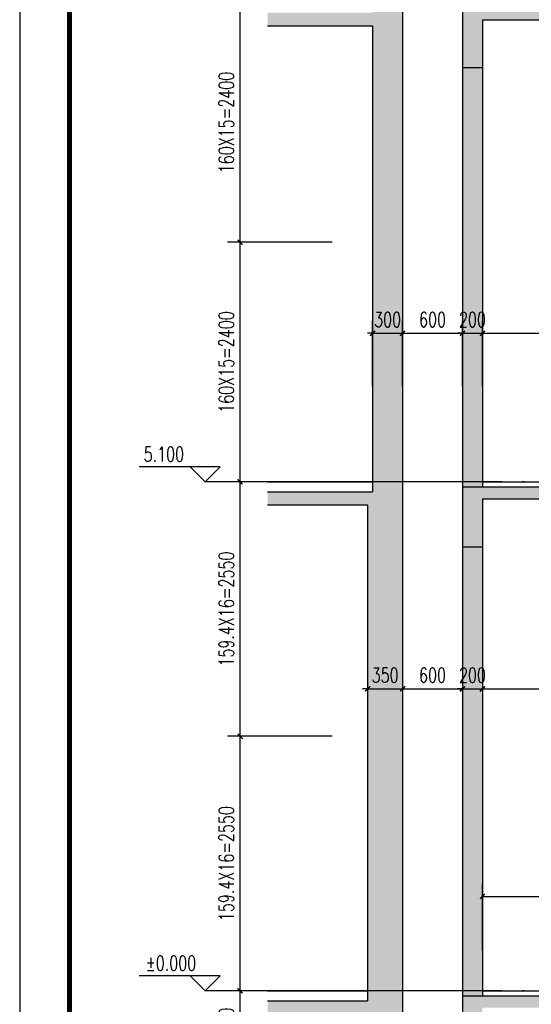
# Model space of a CAD drawing. Extents: x 797781 to 1255204, y 21234 to 1024248.
# Tile 980 of 1056: x 1146159 to 1151283, y 621238 to 631103. Entities that reach past the tile are written whole.
import ezdxf

# ---------------------------------------------------------------- set-up
doc = ezdxf.new("R2010")
doc.units = 0
doc.header["$LTSCALE"] = 1000
doc.header["$MEASUREMENT"] = 0
doc.linetypes.add('230303生产综合楼-平面图_t8$0$DOTE', pattern=[2.42, 2, -0.2, 0.02, -0.2])
for name, color, linetype in [('230303生产综合楼-平面图_t8$0$AXIS', 3, 'Continuous'), ('230303生产综合楼-平面图_t8$0$DIM_ELEV', 3, 'Continuous'), ('230303生产综合楼-平面图_t8$0$DOTE', 1, '230303生产综合楼-平面图_t8$0$DOTE'), ('230303生产综合楼-平面图_t8$0$PUB_DIM', 3, 'Continuous'), ('230303生产综合楼-平面图_t8$0$PUB_TEXT', 7, 'Continuous'), ('230303生产综合楼-平面图_t8$0$WALL', 40, 'Continuous'), ('PUB_HATCH', 8, 'Continuous'), ('PUB_TITLE', 4, 'Continuous')]:
    doc.layers.add(name, color=color, linetype=linetype)
doc.styles.add('230303生产综合楼-平面图_t8$0$_TCH_DIM', font='SIMPLEX', dxfattribs={"bigfont": 'GBCBIG'})
doc.styles.add('230303生产综合楼-平面图_T8$0$_TCH_DIM_T3', font='SIMPLEX', dxfattribs={"width": 0.705882, "bigfont": 'GBCBIG'})
doc.dimstyles.new('230303生产综合楼-平面图_T8$0$_TCH_ARCH&&50', dxfattribs={"dimtxt": 148.75, "dimasz": 50, "dimexe": 125, "dimexo": 150, "dimgap": 63.125, "dimtad": 1, "dimdec": 0, "dimzin": 0, "dimdsep": 46, "dimtxsty": '230303生产综合楼-平面图_T8$0$_TCH_DIM_T3', "dimblk": '230303生产综合楼-平面图_t8$0$_ArchTick', "dimcen": 0.09, "dimclrt": 7, "dimazin": 2, "dimtfac": 1, "dimtdec": 0, "dimtix": 1, "dimtmove": 2, "dimatfit": 3, "dimfxl": 1, "dimtolj": 1, "dimtzin": 0, "dimarcsym": 0})

# ---------------------------------------------------------------- blocks, each defined once
blk = doc.blocks.new('230303生产综合楼-平面图_t8$0$_ArchTick')
at = {"color": 0, "linetype": 'ByBlock', "const_width": 0.3}
blk.add_lwpolyline([(-0.5, -0.5), (0.5, 0.5)], dxfattribs=at)
blk = doc.blocks.new('*D2475')
at = {"layer": '230303生产综合楼-平面图_t8$0$PUB_DIM', "color": 0, "lineweight": -2, "transparency": 16777216}
for p, q in [((1149289.7, 621373.4), (1148241.3, 621373.4)), ((1148366.3, 619973.3), (1148366.3, 621373.4)), ((1149289.7, 619973.3), (1148241.3, 619973.3))]:
    blk.add_line(p, q, dxfattribs=at)
at = {"layer": 'Defpoints', "color": 0, "transparency": 16777216}
for p in [(1148366.3, 621373.4), (1149439.7, 621373.4), (1149439.7, 619973.3)]:
    blk.add_point(p, dxfattribs=at)
at = {"layer": '230303生产综合楼-平面图_t8$0$PUB_DIM', "color": 0, "lineweight": -2, "transparency": 16777216, "xscale": 50, "yscale": 50, "zscale": 50}
for p, rotation in [((1148366.3, 621373.4), 90), ((1148366.3, 619973.3), 270)]:
    blk.add_blockref('230303生产综合楼-平面图_t8$0$_ArchTick', p, dxfattribs=dict(at, rotation=rotation))
at = {"layer": '230303生产综合楼-平面图_t8$0$PUB_DIM', "color": 7, "transparency": 16777216, "insert": (1148228.8, 620673.4), "char_height": 148.75, "attachment_point": 5, "rotation": 90, "style": '230303生产综合楼-平面图_T8$0$_TCH_DIM_T3'}
blk.add_mtext('\\A1;155.6X9=1400', dxfattribs=at)
blk = doc.blocks.new('*D2476')
at = {"layer": '230303生产综合楼-平面图_t8$0$PUB_DIM', "color": 0, "lineweight": -2, "transparency": 16777216}
for p, q in [((1149289.7, 623923.4), (1148241.3, 623923.4)), ((1148366.3, 621373.4), (1148366.3, 623923.4)), ((1149289.7, 621373.4), (1148241.3, 621373.4))]:
    blk.add_line(p, q, dxfattribs=at)
at = {"layer": 'Defpoints', "color": 0, "transparency": 16777216}
for p in [(1148366.3, 623923.4), (1149439.7, 623923.4), (1149439.7, 621373.4)]:
    blk.add_point(p, dxfattribs=at)
at = {"layer": '230303生产综合楼-平面图_t8$0$PUB_DIM', "color": 0, "lineweight": -2, "transparency": 16777216, "xscale": 50, "yscale": 50, "zscale": 50}
for p, rotation in [((1148366.3, 623923.4), 90), ((1148366.3, 621373.4), 270)]:
    blk.add_blockref('230303生产综合楼-平面图_t8$0$_ArchTick', p, dxfattribs=dict(at, rotation=rotation))
at = {"layer": '230303生产综合楼-平面图_t8$0$PUB_DIM', "color": 7, "transparency": 16777216, "insert": (1148228.8, 622648.4), "char_height": 148.75, "attachment_point": 5, "rotation": 90, "style": '230303生产综合楼-平面图_T8$0$_TCH_DIM_T3'}
blk.add_mtext('\\A1;159.4X16=2550', dxfattribs=at)
blk = doc.blocks.new('*D2477')
at = {"layer": '230303生产综合楼-平面图_t8$0$PUB_DIM', "color": 0, "lineweight": -2, "transparency": 16777216}
for p, q in [((1149289.7, 626473.4), (1148241.3, 626473.4)), ((1148366.3, 623923.4), (1148366.3, 626473.4)), ((1149289.7, 623923.4), (1148241.3, 623923.4))]:
    blk.add_line(p, q, dxfattribs=at)
at = {"layer": 'Defpoints', "color": 0, "transparency": 16777216}
for p in [(1148366.3, 626473.4), (1149439.7, 626473.4), (1149439.7, 623923.4)]:
    blk.add_point(p, dxfattribs=at)
at = {"layer": '230303生产综合楼-平面图_t8$0$PUB_DIM', "color": 0, "lineweight": -2, "transparency": 16777216, "xscale": 50, "yscale": 50, "zscale": 50}
for p, rotation in [((1148366.3, 626473.4), 90), ((1148366.3, 623923.4), 270)]:
    blk.add_blockref('230303生产综合楼-平面图_t8$0$_ArchTick', p, dxfattribs=dict(at, rotation=rotation))
at = {"layer": '230303生产综合楼-平面图_t8$0$PUB_DIM', "color": 7, "transparency": 16777216, "insert": (1148228.8, 625198.4), "char_height": 148.75, "attachment_point": 5, "rotation": 90, "style": '230303生产综合楼-平面图_T8$0$_TCH_DIM_T3'}
blk.add_mtext('\\A1;159.4X16=2550', dxfattribs=at)
blk = doc.blocks.new('*D2478')
at = {"layer": '230303生产综合楼-平面图_t8$0$PUB_DIM', "color": 0, "lineweight": -2, "transparency": 16777216}
for p, q in [((1149289.7, 628873.4), (1148241.3, 628873.4)), ((1148366.3, 626473.4), (1148366.3, 628873.4)), ((1149289.7, 626473.4), (1148241.3, 626473.4))]:
    blk.add_line(p, q, dxfattribs=at)
at = {"layer": 'Defpoints', "color": 0, "transparency": 16777216}
for p in [(1148366.3, 628873.4), (1149439.7, 628873.4), (1149439.7, 626473.4)]:
    blk.add_point(p, dxfattribs=at)
at = {"layer": '230303生产综合楼-平面图_t8$0$PUB_DIM', "color": 0, "lineweight": -2, "transparency": 16777216, "xscale": 50, "yscale": 50, "zscale": 50}
for p, rotation in [((1148366.3, 628873.4), 90), ((1148366.3, 626473.4), 270)]:
    blk.add_blockref('230303生产综合楼-平面图_t8$0$_ArchTick', p, dxfattribs=dict(at, rotation=rotation))
at = {"layer": '230303生产综合楼-平面图_t8$0$PUB_DIM', "color": 7, "transparency": 16777216, "insert": (1148228.8, 627673.4), "char_height": 148.75, "attachment_point": 5, "rotation": 90, "style": '230303生产综合楼-平面图_T8$0$_TCH_DIM_T3'}
blk.add_mtext('\\A1;160X15=2400', dxfattribs=at)
blk = doc.blocks.new('*D2479')
at = {"layer": '230303生产综合楼-平面图_t8$0$PUB_DIM', "color": 0, "lineweight": -2, "transparency": 16777216}
for p, q in [((1149289.7, 631273.4), (1148241.3, 631273.4)), ((1148366.3, 628873.4), (1148366.3, 631273.4)), ((1149289.7, 628873.4), (1148241.3, 628873.4))]:
    blk.add_line(p, q, dxfattribs=at)
at = {"layer": 'Defpoints', "color": 0, "transparency": 16777216}
for p in [(1148366.3, 631273.4), (1149439.7, 631273.4), (1149439.7, 628873.4)]:
    blk.add_point(p, dxfattribs=at)
at = {"layer": '230303生产综合楼-平面图_t8$0$PUB_DIM', "color": 0, "lineweight": -2, "transparency": 16777216, "xscale": 50, "yscale": 50, "zscale": 50}
for p, rotation in [((1148366.3, 631273.4), 90), ((1148366.3, 628873.4), 270)]:
    blk.add_blockref('230303生产综合楼-平面图_t8$0$_ArchTick', p, dxfattribs=dict(at, rotation=rotation))
at = {"layer": '230303生产综合楼-平面图_t8$0$PUB_DIM', "color": 7, "transparency": 16777216, "insert": (1148228.8, 630073.4), "char_height": 148.75, "attachment_point": 5, "rotation": 90, "style": '230303生产综合楼-平面图_T8$0$_TCH_DIM_T3'}
blk.add_mtext('\\A1;160X15=2400', dxfattribs=at)
blk = doc.blocks.new('*D3542')
at = {"layer": '230303生产综合楼-平面图_t8$0$AXIS', "color": 0, "lineweight": -2, "transparency": 16777216}
for p, q in [((1149693.7, 627432.1), (1149693.7, 628086)), ((1149993.7, 627432.1), (1149993.7, 628086)), ((1149693.7, 627961), (1149643.7, 627961)), ((1149693.7, 627961), (1149993.7, 627961)), ((1149993.7, 627961), (1150043.7, 627961))]:
    blk.add_line(p, q, dxfattribs=at)
at = {"layer": 'Defpoints', "color": 0, "transparency": 16777216}
for p in [(1149993.7, 627961), (1149693.7, 627282.1), (1149993.7, 627282.1)]:
    blk.add_point(p, dxfattribs=at)
at = {"layer": '230303生产综合楼-平面图_t8$0$AXIS', "color": 0, "lineweight": -2, "transparency": 16777216, "xscale": 50, "yscale": 50, "zscale": 50}
blk.add_blockref('230303生产综合楼-平面图_t8$0$_ArchTick', (1149693.7, 627961), dxfattribs=at)
at = {"layer": '230303生产综合楼-平面图_t8$0$AXIS', "color": 0, "lineweight": -2, "transparency": 16777216, "xscale": 50, "yscale": 50, "zscale": 50, "rotation": 180}
blk.add_blockref('230303生产综合楼-平面图_t8$0$_ArchTick', (1149993.7, 627961), dxfattribs=at)
at = {"layer": '230303生产综合楼-平面图_t8$0$AXIS', "color": 7, "transparency": 16777216, "insert": (1149843.7, 628098.5), "char_height": 148.75, "attachment_point": 5, "style": '230303生产综合楼-平面图_T8$0$_TCH_DIM_T3'}
blk.add_mtext('\\A1;300', dxfattribs=at)
blk = doc.blocks.new('*D3543')
at = {"layer": '230303生产综合楼-平面图_t8$0$AXIS', "color": 0, "lineweight": -2, "transparency": 16777216}
for p, q in [((1149993.7, 627432.1), (1149993.7, 628086)), ((1150593.7, 627432.1), (1150593.7, 628086)), ((1149993.7, 627961), (1150593.7, 627961))]:
    blk.add_line(p, q, dxfattribs=at)
at = {"layer": 'Defpoints', "color": 0, "transparency": 16777216}
for p in [(1150593.7, 627961), (1149993.7, 627282.1), (1150593.7, 627282.1)]:
    blk.add_point(p, dxfattribs=at)
at = {"layer": '230303生产综合楼-平面图_t8$0$AXIS', "color": 0, "lineweight": -2, "transparency": 16777216, "xscale": 50, "yscale": 50, "zscale": 50, "rotation": 180}
blk.add_blockref('230303生产综合楼-平面图_t8$0$_ArchTick', (1149993.7, 627961), dxfattribs=at)
at = {"layer": '230303生产综合楼-平面图_t8$0$AXIS', "color": 0, "lineweight": -2, "transparency": 16777216, "xscale": 50, "yscale": 50, "zscale": 50}
blk.add_blockref('230303生产综合楼-平面图_t8$0$_ArchTick', (1150593.7, 627961), dxfattribs=at)
at = {"layer": '230303生产综合楼-平面图_t8$0$AXIS', "color": 7, "transparency": 16777216, "insert": (1150293.7, 628098.5), "char_height": 148.75, "attachment_point": 5, "style": '230303生产综合楼-平面图_T8$0$_TCH_DIM_T3'}
blk.add_mtext('\\A1;600', dxfattribs=at)
blk = doc.blocks.new('*D3544')
at = {"layer": '230303生产综合楼-平面图_t8$0$AXIS', "color": 0, "lineweight": -2, "transparency": 16777216}
for p, q in [((1150593.7, 627432.1), (1150593.7, 628086)), ((1150793.7, 627432.1), (1150793.7, 628086)), ((1150593.7, 627961), (1150543.7, 627961)), ((1150593.7, 627961), (1150793.7, 627961)), ((1150793.7, 627961), (1150843.7, 627961))]:
    blk.add_line(p, q, dxfattribs=at)
at = {"layer": 'Defpoints', "color": 0, "transparency": 16777216}
for p in [(1150793.7, 627961), (1150593.7, 627282.1), (1150793.7, 627282.1)]:
    blk.add_point(p, dxfattribs=at)
at = {"layer": '230303生产综合楼-平面图_t8$0$AXIS', "color": 0, "lineweight": -2, "transparency": 16777216, "xscale": 50, "yscale": 50, "zscale": 50}
blk.add_blockref('230303生产综合楼-平面图_t8$0$_ArchTick', (1150593.7, 627961), dxfattribs=at)
at = {"layer": '230303生产综合楼-平面图_t8$0$AXIS', "color": 0, "lineweight": -2, "transparency": 16777216, "xscale": 50, "yscale": 50, "zscale": 50, "rotation": 180}
blk.add_blockref('230303生产综合楼-平面图_t8$0$_ArchTick', (1150793.7, 627961), dxfattribs=at)
at = {"layer": '230303生产综合楼-平面图_t8$0$AXIS', "color": 7, "transparency": 16777216, "insert": (1150693.7, 628098.5), "char_height": 148.75, "attachment_point": 5, "style": '230303生产综合楼-平面图_T8$0$_TCH_DIM_T3'}
blk.add_mtext('\\A1;200', dxfattribs=at)
blk = doc.blocks.new('*D3545')
at = {"layer": '230303生产综合楼-平面图_t8$0$AXIS', "color": 0, "lineweight": -2, "transparency": 16777216}
for p, q in [((1150793.7, 627432.1), (1150793.7, 628086)), ((1153203.7, 627432.1), (1153203.7, 628086)), ((1150793.7, 627961), (1153203.7, 627961))]:
    blk.add_line(p, q, dxfattribs=at)
at = {"layer": 'Defpoints', "color": 0, "transparency": 16777216}
for p in [(1153203.7, 627961), (1150793.7, 627282.1), (1153203.7, 627282.1)]:
    blk.add_point(p, dxfattribs=at)
at = {"layer": '230303生产综合楼-平面图_t8$0$AXIS', "color": 0, "lineweight": -2, "transparency": 16777216, "xscale": 50, "yscale": 50, "zscale": 50, "rotation": 180}
blk.add_blockref('230303生产综合楼-平面图_t8$0$_ArchTick', (1150793.7, 627961), dxfattribs=at)
at = {"layer": '230303生产综合楼-平面图_t8$0$AXIS', "color": 0, "lineweight": -2, "transparency": 16777216, "xscale": 50, "yscale": 50, "zscale": 50}
blk.add_blockref('230303生产综合楼-平面图_t8$0$_ArchTick', (1153203.7, 627961), dxfattribs=at)
at = {"layer": '230303生产综合楼-平面图_t8$0$AXIS', "color": 7, "transparency": 16777216, "insert": (1151998.7, 628098.5), "char_height": 148.75, "attachment_point": 5, "style": '230303生产综合楼-平面图_T8$0$_TCH_DIM_T3'}
blk.add_mtext('\\A1;2410', dxfattribs=at)
blk = doc.blocks.new('*D3576')
at = {"layer": '230303生产综合楼-平面图_t8$0$AXIS', "color": 0, "lineweight": -2, "transparency": 16777216}
for p, q in [((1150793.7, 621777), (1150793.7, 622444.1)), ((1152943.7, 621777), (1152943.7, 622444.1)), ((1150793.7, 622319.1), (1152943.7, 622319.1))]:
    blk.add_line(p, q, dxfattribs=at)
at = {"layer": 'Defpoints', "color": 0, "transparency": 16777216}
for p in [(1152943.7, 622319.1), (1150793.7, 621627), (1152943.7, 621627)]:
    blk.add_point(p, dxfattribs=at)
at = {"layer": '230303生产综合楼-平面图_t8$0$AXIS', "color": 0, "lineweight": -2, "transparency": 16777216, "xscale": 50, "yscale": 50, "zscale": 50, "rotation": 180}
blk.add_blockref('230303生产综合楼-平面图_t8$0$_ArchTick', (1150793.7, 622319.1), dxfattribs=at)
at = {"layer": '230303生产综合楼-平面图_t8$0$AXIS', "color": 0, "lineweight": -2, "transparency": 16777216, "xscale": 50, "yscale": 50, "zscale": 50}
blk.add_blockref('230303生产综合楼-平面图_t8$0$_ArchTick', (1152943.7, 622319.1), dxfattribs=at)
at = {"layer": '230303生产综合楼-平面图_t8$0$AXIS', "color": 7, "transparency": 16777216, "insert": (1151868.7, 622456.6), "char_height": 148.75, "attachment_point": 5, "style": '230303生产综合楼-平面图_T8$0$_TCH_DIM_T3'}
blk.add_mtext('\\A1;2150', dxfattribs=at)
blk = doc.blocks.new('*D3633')
at = {"layer": '230303生产综合楼-平面图_t8$0$PUB_DIM', "color": 0, "lineweight": -2, "transparency": 16777216}
for p, q in [((1149643.7, 624675.5), (1149643.7, 624274.2)), ((1149993.7, 624675.5), (1149993.7, 624274.2)), ((1149643.7, 624399.2), (1149593.7, 624399.2)), ((1149643.7, 624399.2), (1149993.7, 624399.2)), ((1149993.7, 624399.2), (1150043.7, 624399.2))]:
    blk.add_line(p, q, dxfattribs=at)
at = {"layer": 'Defpoints', "color": 0, "transparency": 16777216}
for p in [(1149643.7, 624825.5), (1149993.7, 624825.5), (1149993.7, 624399.2)]:
    blk.add_point(p, dxfattribs=at)
at = {"layer": '230303生产综合楼-平面图_t8$0$PUB_DIM', "color": 0, "lineweight": -2, "transparency": 16777216, "xscale": 50, "yscale": 50, "zscale": 50}
blk.add_blockref('230303生产综合楼-平面图_t8$0$_ArchTick', (1149643.7, 624399.2), dxfattribs=at)
at = {"layer": '230303生产综合楼-平面图_t8$0$PUB_DIM', "color": 0, "lineweight": -2, "transparency": 16777216, "xscale": 50, "yscale": 50, "zscale": 50, "rotation": 180}
blk.add_blockref('230303生产综合楼-平面图_t8$0$_ArchTick', (1149993.7, 624399.2), dxfattribs=at)
at = {"layer": '230303生产综合楼-平面图_t8$0$PUB_DIM', "color": 7, "transparency": 16777216, "insert": (1149818.7, 624536.7), "char_height": 148.75, "attachment_point": 5, "style": '230303生产综合楼-平面图_T8$0$_TCH_DIM_T3'}
blk.add_mtext('\\A1;350', dxfattribs=at)
blk = doc.blocks.new('*D3634')
at = {"layer": '230303生产综合楼-平面图_t8$0$PUB_DIM', "color": 0, "lineweight": -2, "transparency": 16777216}
for p, q in [((1149993.7, 624675.5), (1149993.7, 624274.2)), ((1150593.7, 624675.5), (1150593.7, 624274.2)), ((1149993.7, 624399.2), (1150593.7, 624399.2))]:
    blk.add_line(p, q, dxfattribs=at)
at = {"layer": 'Defpoints', "color": 0, "transparency": 16777216}
for p in [(1149993.7, 624825.5), (1150593.7, 624825.5), (1150593.7, 624399.2)]:
    blk.add_point(p, dxfattribs=at)
at = {"layer": '230303生产综合楼-平面图_t8$0$PUB_DIM', "color": 0, "lineweight": -2, "transparency": 16777216, "xscale": 50, "yscale": 50, "zscale": 50, "rotation": 180}
blk.add_blockref('230303生产综合楼-平面图_t8$0$_ArchTick', (1149993.7, 624399.2), dxfattribs=at)
at = {"layer": '230303生产综合楼-平面图_t8$0$PUB_DIM', "color": 0, "lineweight": -2, "transparency": 16777216, "xscale": 50, "yscale": 50, "zscale": 50}
blk.add_blockref('230303生产综合楼-平面图_t8$0$_ArchTick', (1150593.7, 624399.2), dxfattribs=at)
at = {"layer": '230303生产综合楼-平面图_t8$0$PUB_DIM', "color": 7, "transparency": 16777216, "insert": (1150293.7, 624536.7), "char_height": 148.75, "attachment_point": 5, "style": '230303生产综合楼-平面图_T8$0$_TCH_DIM_T3'}
blk.add_mtext('\\A1;600', dxfattribs=at)
blk = doc.blocks.new('*D3635')
at = {"layer": '230303生产综合楼-平面图_t8$0$PUB_DIM', "color": 0, "lineweight": -2, "transparency": 16777216}
for p, q in [((1150593.7, 624675.5), (1150593.7, 624274.2)), ((1150793.7, 624675.5), (1150793.7, 624274.2)), ((1150593.7, 624399.2), (1150543.7, 624399.2)), ((1150593.7, 624399.2), (1150793.7, 624399.2)), ((1150793.7, 624399.2), (1150843.7, 624399.2))]:
    blk.add_line(p, q, dxfattribs=at)
at = {"layer": 'Defpoints', "color": 0, "transparency": 16777216}
for p in [(1150593.7, 624825.5), (1150793.7, 624825.5), (1150793.7, 624399.2)]:
    blk.add_point(p, dxfattribs=at)
at = {"layer": '230303生产综合楼-平面图_t8$0$PUB_DIM', "color": 0, "lineweight": -2, "transparency": 16777216, "xscale": 50, "yscale": 50, "zscale": 50}
blk.add_blockref('230303生产综合楼-平面图_t8$0$_ArchTick', (1150593.7, 624399.2), dxfattribs=at)
at = {"layer": '230303生产综合楼-平面图_t8$0$PUB_DIM', "color": 0, "lineweight": -2, "transparency": 16777216, "xscale": 50, "yscale": 50, "zscale": 50, "rotation": 180}
blk.add_blockref('230303生产综合楼-平面图_t8$0$_ArchTick', (1150793.7, 624399.2), dxfattribs=at)
at = {"layer": '230303生产综合楼-平面图_t8$0$PUB_DIM', "color": 7, "transparency": 16777216, "insert": (1150693.7, 624536.7), "char_height": 148.75, "attachment_point": 5, "style": '230303生产综合楼-平面图_T8$0$_TCH_DIM_T3'}
blk.add_mtext('\\A1;200', dxfattribs=at)
blk = doc.blocks.new('*D3636')
at = {"layer": '230303生产综合楼-平面图_t8$0$PUB_DIM', "color": 0, "lineweight": -2, "transparency": 16777216}
for p, q in [((1150793.7, 624675.5), (1150793.7, 624274.2)), ((1152943.7, 624675.5), (1152943.7, 624274.2)), ((1150793.7, 624399.2), (1152943.7, 624399.2))]:
    blk.add_line(p, q, dxfattribs=at)
at = {"layer": 'Defpoints', "color": 0, "transparency": 16777216}
for p in [(1150793.7, 624825.5), (1152943.7, 624825.5), (1152943.7, 624399.2)]:
    blk.add_point(p, dxfattribs=at)
at = {"layer": '230303生产综合楼-平面图_t8$0$PUB_DIM', "color": 0, "lineweight": -2, "transparency": 16777216, "xscale": 50, "yscale": 50, "zscale": 50, "rotation": 180}
blk.add_blockref('230303生产综合楼-平面图_t8$0$_ArchTick', (1150793.7, 624399.2), dxfattribs=at)
at = {"layer": '230303生产综合楼-平面图_t8$0$PUB_DIM', "color": 0, "lineweight": -2, "transparency": 16777216, "xscale": 50, "yscale": 50, "zscale": 50}
blk.add_blockref('230303生产综合楼-平面图_t8$0$_ArchTick', (1152943.7, 624399.2), dxfattribs=at)
at = {"layer": '230303生产综合楼-平面图_t8$0$PUB_DIM', "color": 7, "transparency": 16777216, "insert": (1151868.7, 624536.7), "char_height": 148.75, "attachment_point": 5, "style": '230303生产综合楼-平面图_T8$0$_TCH_DIM_T3'}
blk.add_mtext('\\A1;2150', dxfattribs=at)

msp = doc.modelspace()

# ---------------------------------------------------------------- hatches: boundary and pattern name
at = {"layer": 'PUB_HATCH'}
h = msp.add_hatch(dxfattribs=at)
h.set_pattern_fill('钢筋混凝土', color=256, scale=50)
h.set_pattern_definition([(45, (377525.06, 710188.74), (-88.388348, 88.388348), []), (50, (377525.06, 710188.74), (358.63009, -31.37607), [37.5, -412.5]), (355, (377525.06, 710188.74), (-69.37567, 376.09607), [30, -330]), (100.4514, (377554.94, 710186.13), (289.25469, 344.71977), [31.8701, -350.57106]), (46.1842, (377525.06, 710288.74), (533.62052, -82.7595), [56.25, -618.75]), (96.6356, (377569.5, 710281.85), (467.33135, 487.05894), [47.80514, -525.8565]), (351.1842, (377525.06, 710288.74), (467.33097, 487.0593), [45, -495]), (21, (377575.06, 710263.74), (298.45353, -201.30945), [37.5, -412.5]), (326, (377575.06, 710263.74), (121.65767, 362.57502), [30, -330]), (71.4514, (377599.93, 710246.97), (420.11131, 161.26525), [31.8701, -350.57106]), (37.5, (377525.06, 710188.74), (6.079928, 166.446927), [0, -326, 0, -335, 0, -331.25]), (7.5, (377525.06, 710188.74), (131.53477, 197.205856), [0, -191, 0, -318.5, 0, -126.25]), (327.5, (377413.56, 710188.74), (266.911218, -11.277436), [0, -125, 0, -390, 0, -517.5]), (317.5, (377363.56, 710188.74), (291.593085, 50.05249), [0, -162.5, 0, -259, 0, -367.5])])
h.paths.add_polyline_path([(1158843.7, 626423.4), (1158793.7, 626423.4), (1158793.7, 631043.4), (1160434.7, 631043.4), (1160434.7, 631173.4), (1158793.7, 631173.4), (1158793.7, 635243.4), (1160434.7, 635243.4), (1160434.7, 635373.4), (1158793.7, 635373.4), (1158793.7, 639443.4), (1160434.7, 639443.4), (1160434.7, 639573.4), (1158793.7, 639573.4), (1158793.7, 643743.4), (1160434.7, 643743.4), (1160434.7, 643873.4), (1148641.1, 643873.4), (1148641.1, 643743.4), (1149693.7, 643743.4), (1149693.7, 639573.4), (1148641.1, 639573.4), (1148641.1, 639443.4), (1149693.7, 639443.4), (1149693.7, 635373.4), (1148641.1, 635373.4), (1148641.1, 635243.4), (1149693.7, 635243.4), (1149693.7, 631173.4), (1148641.1, 631173.4), (1148641.1, 631043.4), (1149693.7, 631043.4), (1149693.7, 626373.4), (1148641.1, 626373.4), (1148641.1, 626243.4), (1149643.7, 626243.4), (1149643.7, 621273.4), (1148641.1, 621273.4), (1148641.1, 621023.4), (1149643.7, 621023.4), (1149643.7, 615673.4), (1148641.1, 615673.4), (1148641.1, 615373.4), (1160434.7, 615373.4), (1160434.7, 615673.4), (1158843.7, 615673.4), (1158843.7, 621023.4), (1160434.7, 621023.4), (1160434.7, 621273.4), (1158843.7, 621273.4)])
h.paths.add_polyline_path([(1158493.7, 623873.3), (1156793.7, 623873.3), (1156793.7, 624032.7), (1156533.7, 624032.7), (1156533.7, 624192.1), (1156273.7, 624192.1), (1156273.7, 624351.4), (1156013.7, 624351.4), (1156013.7, 624510.8), (1155753.7, 624510.8), (1155753.7, 624670.2), (1155493.7, 624670.2), (1155493.7, 624829.6), (1155233.7, 624829.6), (1155233.7, 624989), (1154973.7, 624989), (1154973.7, 625148.3), (1154713.7, 625148.3), (1154713.7, 625307.7), (1154453.7, 625307.7), (1154453.7, 625467.1), (1154193.7, 625467.1), (1154193.7, 625626.5), (1153933.7, 625626.5), (1153933.7, 625785.9), (1153673.7, 625785.9), (1153673.7, 625945.2), (1153413.7, 625945.2), (1153413.7, 626104.6), (1153153.7, 626104.6), (1153153.7, 626264), (1152893.7, 626264), (1152893.7, 626423.2), (1150593.7, 626423.2), (1150593.7, 625823.4), (1150793.7, 625823.4), (1150793.7, 626303.4), (1152693.7, 626303.4), (1152693.7, 626073.4), (1152893.7, 626073.4), (1152893.7, 626123.3), (1156759.7, 623753.4), (1156793.7, 623753.4), (1156793.7, 623523.4), (1156993.7, 623523.4), (1156993.7, 623753.4), (1158493.7, 623753.4), (1158493.7, 619923.3), (1156793.7, 619923.3), (1156793.7, 620078.9), (1156533.7, 620078.9), (1156533.7, 620234.5), (1156273.7, 620234.5), (1156273.7, 620390), (1156013.7, 620390), (1156013.7, 620545.6), (1155753.7, 620545.6), (1155753.7, 620701.1), (1155493.7, 620701.1), (1155493.7, 620856.7), (1155233.7, 620856.7), (1155233.7, 621012.3), (1154973.7, 621012.3), (1154973.7, 621167.8), (1154713.7, 621167.8), (1154713.7, 621323.4), (1150593.7, 621323.4), (1150593.7, 620723.4), (1150793.7, 620723.4), (1150793.7, 621203.4), (1152953.7, 621203.4), (1152953.7, 620973.4), (1153153.7, 620973.4), (1153153.7, 621203.4), (1154420.6, 621203.4), (1156760.6, 619803.3), (1156893.7, 619803.3), (1156893.7, 619573.3), (1157093.7, 619573.3), (1157093.7, 619803.3), (1158493.7, 619803.3), (1158493.7, 617123.3), (1156793.7, 617123.3), (1156793.7, 617278.9), (1156533.7, 617278.9), (1156533.7, 617434.5), (1156273.7, 617434.5), (1156273.7, 617590), (1156013.7, 617590), (1156013.7, 617745.6), (1155753.7, 617745.6), (1155753.7, 617901.1), (1155493.7, 617901.1), (1155493.7, 618056.7), (1155233.7, 618056.7), (1155233.7, 618212.3), (1154973.7, 618212.3), (1154973.7, 618367.8), (1154713.7, 618367.8), (1154713.7, 618523.4), (1150593.7, 618523.4), (1150593.7, 618173.4), (1150793.7, 618173.4), (1150793.7, 618403.4), (1152953.7, 618403.4), (1152953.7, 618173.4), (1153153.7, 618173.4), (1153153.7, 618403.4), (1154420.6, 618403.4), (1156760.6, 617003.3), (1156893.7, 617003.3), (1156893.7, 616773.3), (1157093.7, 616773.3), (1157093.7, 617003.3), (1158493.7, 617003.3), (1158493.7, 615673.4), (1149993.7, 615673.4), (1149993.7, 643743.4), (1150593.7, 643743.4), (1150593.7, 643223.4), (1150793.7, 643223.4), (1150793.7, 643743.4), (1158493.7, 643743.4), (1158493.7, 637523.4), (1156793.7, 637523.4), (1156793.7, 637684.9), (1156533.7, 637684.9), (1156533.7, 637846.5), (1156273.7, 637846.5), (1156273.7, 638008), (1156013.7, 638008), (1156013.7, 638169.6), (1155753.7, 638169.6), (1155753.7, 638331.1), (1155493.7, 638331.1), (1155493.7, 638492.6), (1155233.7, 638492.6), (1155233.7, 638654.2), (1154973.7, 638654.2), (1154973.7, 638815.7), (1154713.7, 638815.7), (1154713.7, 638977.3), (1154453.7, 638977.3), (1154453.7, 639138.8), (1154193.7, 639138.8), (1154193.7, 639300.3), (1153933.7, 639300.3), (1153933.7, 639461.9), (1153673.7, 639461.9), (1153673.7, 639623.4), (1150593.7, 639623.4), (1150593.7, 639023.4), (1150793.7, 639023.4), (1150793.7, 639503.4), (1153473.7, 639503.4), (1153473.7, 639273.4), (1153673.7, 639273.4), (1153673.7, 639320.6), (1156759.5, 637403.4), (1156793.7, 637403.4), (1156793.7, 637173.4), (1156993.7, 637173.4), (1156993.7, 637403.4), (1158493.7, 637403.4), (1158493.7, 633323.4), (1156793.7, 633323.4), (1156793.7, 633484.9), (1156533.7, 633484.9), (1156533.7, 633646.5), (1156273.7, 633646.5), (1156273.7, 633808), (1156013.7, 633808), (1156013.7, 633969.6), (1155753.7, 633969.6), (1155753.7, 634131.1), (1155493.7, 634131.1), (1155493.7, 634292.6), (1155233.7, 634292.6), (1155233.7, 634454.2), (1154973.7, 634454.2), (1154973.7, 634615.7), (1154713.7, 634615.7), (1154713.7, 634777.3), (1154453.7, 634777.3), (1154453.7, 634938.8), (1154193.7, 634938.8), (1154193.7, 635100.3), (1153933.7, 635100.3), (1153933.7, 635261.9), (1153673.7, 635261.9), (1153673.7, 635423.4), (1150593.7, 635423.4), (1150593.7, 634823.4), (1150793.7, 634823.4), (1150793.7, 635303.4), (1153473.7, 635303.4), (1153473.7, 635073.4), (1153673.7, 635073.4), (1153673.7, 635120.6), (1156759.5, 633203.4), (1156793.7, 633203.4), (1156793.7, 632973.4), (1156993.7, 632973.4), (1156993.7, 633203.4), (1158493.7, 633203.4), (1158493.7, 628823.4), (1156793.7, 628823.4), (1156793.7, 628983.4), (1156533.7, 628983.4), (1156533.7, 629143.4), (1156273.7, 629143.4), (1156273.7, 629303.4), (1156013.7, 629303.4), (1156013.7, 629463.4), (1155753.7, 629463.4), (1155753.7, 629623.4), (1155493.7, 629623.4), (1155493.7, 629783.4), (1155233.7, 629783.4), (1155233.7, 629943.4), (1154973.7, 629943.4), (1154973.7, 630103.4), (1154713.7, 630103.4), (1154713.7, 630263.4), (1154453.7, 630263.4), (1154453.7, 630423.4), (1154193.7, 630423.4), (1154193.7, 630583.4), (1153933.7, 630583.4), (1153933.7, 630743.4), (1153673.7, 630743.4), (1153673.7, 630903.4), (1153413.7, 630903.4), (1153413.7, 631063.4), (1153153.7, 631063.4), (1153153.7, 631223.4), (1150593.7, 631223.4), (1150593.7, 630623.4), (1150793.7, 630623.4), (1150793.7, 631103.4), (1152953.7, 631103.4), (1152953.7, 630873.4), (1153153.7, 630873.4), (1153153.7, 630922.5), (1156759.7, 628703.4), (1156793.7, 628703.4), (1156793.7, 628473.4), (1156993.7, 628473.4), (1156993.7, 628703.4), (1158493.7, 628703.4)], flags=16)
h.paths.add_polyline_path([(1153143.7, 623673.4), (1152943.7, 623673.4), (1152943.7, 623773.4), (1153143.7, 623773.4)], flags=0)
h.paths.add_polyline_path([(1153523.7, 639623.4), (1153673.7, 639623.4), (1153673.7, 639773.4), (1153523.7, 639773.4)], flags=16)
h = msp.add_hatch(dxfattribs=at)
h.set_pattern_fill('加气混凝土', color=256, scale=50)
h.set_pattern_definition([(0, (377702.06, 710005.74), (300, 600), [0, -600]), (0, (377351.06, 709924.74), (300, 600), [0, -600]), (0, (377546.06, 709918.74), (300, 600), [0, -600]), (0, (377759.06, 710095.74), (300, 600), [0, -600]), (0, (377510.06, 709888.74), (300, 600), [0, -600]), (0, (377819.06, 710473.74), (300, 600), [0, -600]), (0, (377636.06, 710425.74), (300, 600), [0, -600]), (0, (377732.06, 710350.74), (300, 600), [0, -600]), (0, (377243.06, 710338.74), (300, 600), [0, -600]), (0, (377537.06, 710311.74), (300, 600), [0, -600]), (0, (377423.06, 710158.74), (300, 600), [0, -600]), (0, (377429.06, 709933.74), (300, 600), [0, -600]), (0, (377654.06, 709909.74), (300, 600), [0, -600]), (0, (377819.06, 710173.74), (300, 600), [0, -600]), (0, (377258.06, 710080.74), (300, 600), [0, -600]), (0, (377309.06, 710182.74), (300, 600), [0, -600]), (0, (377543.06, 710140.74), (300, 600), [0, -600]), (0, (377459.06, 710053.74), (300, 600), [0, -600]), (0, (377411.06, 710251.74), (300, 600), [0, -600]), (0, (377486.06, 710476.74), (300, 600), [0, -600]), (0, (377282.06, 709954.74), (300, 600), [0, -600]), (0, (377612.06, 710353.74), (300, 600), [0, -600]), (0, (377333.06, 710362.74), (300, 600), [0, -600]), (0, (377285.06, 710440.74), (300, 600), [0, -600]), (130.601294, (377782.2, 710285.886), (-1499.9999834, 1800.0000079), [26.34155, -11037.111]), (18.434949, (377739.34, 710297.31), (1499.999994, 599.999996), [27.10524, -3767.6279]), (90, (377739.34, 710271.6), (300, 600), [25.7143, -1174.28565]), (161.565051, (377765.06, 710263.03), (-1500.000008, 599.999955), [27.10524, -3767.6279]), (53.130102, (377765.06, 710263.03), (300, 600), [28.57143, -2971.4285]), (135, (377787.91, 709957.31), (-300.000036, 599.99996), [24.24366, -1672.8126]), (45, (377753.63, 709957.31), (300, 600), [24.24366, -1672.8126]), (135, (377770.77, 709940.17), (-300.000036, 599.99996), [24.24366, -1672.8126]), (45, (377770.77, 709940.17), (300, 600), [24.24366, -1672.8126]), (116.56505, (377499.34, 710360.17), (-5e-05, 1199.99997), [31.94383, -638.8765]), (180, (377485.06, 710388.74), (-300, 600), [34.2857, -565.71425]), (63.43495, (377436.5, 710360.17), (3e-06, 1200), [31.94383, -638.8765]), (116.56505, (377450.77, 710331.6), (-5e-05, 1199.99997), [31.94383, -638.8765]), (0, (377450.77, 710331.6), (300, 600), [34.2857, -565.71425]), (63.43495, (377485.06, 710331.6), (3e-06, 1200), [31.94383, -638.8765]), (107.102728, (377725.056, 710157.315), (-899.9999656, 3000.00000484), [38.86135, -16282.9025]), (143.972626, (377713.627, 710194.457), (-5699.9999277, 4199.9999952), [38.86135, -8122.02]), (180, (377682.2, 710217.3), (-300, 600), [37.14286, -562.8571]), (36.027373, (377613.627, 710194.457), (5699.999958, 4199.9999547), [38.86135, -8122.02]), (71.565051, (377602.2, 710160.17), (900.000005, 2999.999995), [36.1403, -3758.5928]), (107.102728, (377613.627, 710123.029), (-899.9999656, 3000.00000484), [38.86135, -16282.9025]), (143.972626, (377645.056, 710100.17), (-5699.9999277, 4199.9999952), [38.86135, -8122.02]), (0, (377645.06, 710100.2), (300, 600), [37.14286, -562.8571]), (36.027373, (377682.2, 710100.17), (5699.999958, 4199.9999547), [38.86135, -8122.02]), (71.565051, (377713.63, 710123.03), (900.000005, 2999.999995), [36.1403, -3758.5928]), (150.255118, (377730.77, 710437.315), (-900.000002, 599.9999926), [23.035, -4814.3196]), (90, (377710.77, 710425.9), (300, 600), [22.85714, -1177.14275]), (29.744881, (377710.77, 710425.886), (900.0000005, 599.999997), [23.035, -4814.3196]), (116.56505, (377590.77, 710011.6), (-5e-05, 1199.99997), [31.94383, -638.8765]), (168.690067, (377576.484, 710040.17), (-2700.000002, 599.999985), [29.13725, -6089.6855]), (41.185925, (377525.056, 710025.886), (7499.9999546, 6599.9999423), [30.37184, -12725.802]), (90, (377525.06, 709997.3), (300, 600), [28.57143, -1171.4285]), (138.814074, (377547.913, 709977.315), (-7499.9998667, 6600.000042), [30.37184, -12725.802]), (16.699244, (377547.913, 709977.315), (9899.9999255, 2999.9999686), [29.82945, -12498.5375]), (60.945396, (377576.484, 709985.886), (299.9999992, 599.9999947), [29.4161, -12325.3395]), (109.983106, (377339.341, 710263.03), (-1500.00000565, 4199.9999889), [33.442, -14012.1975]), (155.556045, (377327.913, 710294.457), (-3900.0000149, 1799.9999626), [34.523, -14465.1315]), (24.4439547, (377265.056, 710294.457), (3900.00000195, 1799.99999134), [34.523, -14465.1315]), (70.0168934, (377253.627, 710263.03), (1500.0000045, 4199.9999896), [33.442, -14012.1975]), (109.983106, (377265.056, 710231.6), (-1500.00000565, 4199.9999889), [33.442, -14012.1975]), (160.016893, (377296.484, 710220.17), (-1500.000001, 599.9999727), [33.442, -6989.3775]), (19.9831065, (377296.484, 710220.17), (1499.9999918, 599.999999), [33.442, -6989.3775]), (70.0168934, (377327.913, 710231.6), (1500.0000045, 4199.9999896), [33.442, -14012.1975]), (122.005383, (377562.2, 710208.74), (-300.0000403, 599.9999694), [26.95423, -5633.434]), (18.434949, (377522.2, 710223.03), (1499.999994, 599.999996), [27.10524, -3767.6279]), (90, (377522.2, 710197.3), (300, 600), [25.7143, -1174.28565]), (161.565051, (377547.91, 710188.74), (-1500.000008, 599.999955), [27.10524, -3767.6279]), (54.462322, (377547.913, 710188.743), (2099.999997, 2999.9999955), [24.57807, -10298.2115]), (116.56505, (377387.9, 710063.03), (-5e-05, 1199.99997), [31.94383, -638.8765]), (180, (377373.6, 710091.6), (-300, 600), [31.42857, -568.5714]), (59.0362434, (377325.056, 710063.03), (300.000001, 599.999997), [33.31973, -6963.822]), (120.963756, (377342.2, 710034.457), (-300.000041, 599.9999724), [33.31973, -6963.822]), (0, (377342.2, 710034.46), (300, 600), [31.42857, -568.5714]), (63.43495, (377373.63, 710034.46), (3e-06, 1200), [31.94383, -638.8765])])
h.paths.add_polyline_path([(1150793.7, 643223.4), (1150593.7, 643223.4), (1150593.7, 639623.4), (1150793.7, 639623.4)])
h.paths.add_polyline_path([(1150793.7, 639023.4), (1150593.7, 639023.4), (1150593.7, 635423.4), (1150793.7, 635423.4)])
h.paths.add_polyline_path([(1150793.7, 634823.4), (1150593.7, 634823.4), (1150593.7, 631223.4), (1150793.7, 631223.4)])
h.paths.add_polyline_path([(1150593.7, 626423.2), (1150793.7, 626423.2), (1150793.7, 630623.4), (1150593.7, 630623.4)])
h.paths.add_polyline_path([(1153143.7, 625970), (1152943.7, 626092.6), (1152943.7, 623773.4), (1153143.7, 623773.4)])
h.paths.add_polyline_path([(1150593.7, 621323.4), (1150793.7, 621323.4), (1150793.7, 625823.4), (1150593.7, 625823.4)])
h.paths.add_polyline_path([(1150593.7, 618523.4), (1150793.7, 618523.4), (1150793.7, 620723.4), (1150593.7, 620723.4)])
h.paths.add_polyline_path([(1150793.7, 618173.4), (1150593.7, 618173.4), (1150593.7, 615673.4), (1150793.7, 615673.4)])

# ---------------------------------------------------------------- linework, layer by layer
for points in [[(1148641.1, 626473.4), (1149693.7, 626473.4)], [(1150793.7, 626473.2), (1152943.7, 626473.2)], [(1148641.1, 621373.4), (1149643.7, 621373.4)], [(1150793.7, 621373.4), (1153203.7, 621373.4)]]:
    msp.add_lwpolyline(points)
at = {"layer": '230303生产综合楼-平面图_t8$0$DIM_ELEV'}
for p, q in [((1148165.4, 626623.4), (1147355.4, 626623.4)), ((1148015.4, 626473.4), (1147865.4, 626623.4)), ((1148015.4, 626473.4), (1148165.4, 626623.4)), ((1148165.4, 621523.4), (1147355.4, 621523.4)), ((1148015.4, 621373.4), (1147865.4, 621523.4)), ((1148015.4, 621373.4), (1148165.4, 621523.4))]:
    msp.add_line(p, q, dxfattribs=at)
at = {"layer": '230303生产综合楼-平面图_t8$0$DOTE'}
for p, q in [((1160670.8, 626473.4), (1148015.4, 626473.4)), ((1160670.8, 621373.4), (1148015.4, 621373.4))]:
    msp.add_line(p, q, dxfattribs=at)
at = {"layer": '230303生产综合楼-平面图_t8$0$WALL'}
for points in [[(1149993.7, 643743.4), (1149993.7, 615673.4)], [(1150593.7, 643743.4), (1150593.7, 615673.4)], [(1150793.7, 631103.4), (1152953.7, 631103.4)], [(1150793.7, 631103.4), (1150793.7, 626423.4)], [(1148641.1, 631043.4), (1149693.7, 631043.4)], [(1149693.7, 631043.4), (1149693.7, 626373.4)], [(1150593.7, 630623.4), (1150793.7, 630623.4)], [(1148641.1, 626373.4), (1149693.7, 626373.4)], [(1150593.7, 626423.2), (1152893.7, 626423.2)], [(1148641.1, 626243.4), (1149643.7, 626243.4)], [(1149643.7, 626243.4), (1149643.7, 621273.4)], [(1150793.7, 626303.4), (1152693.7, 626303.4)], [(1150793.7, 626303.4), (1150793.7, 621323.4)], [(1150593.7, 625823.4), (1150793.7, 625823.4)], [(1150593.7, 621323.4), (1154713.7, 621323.4), (1154713.7, 621167.8), (1154973.7, 621167.8), (1154973.7, 621012.3), (1155233.7, 621012.3), (1155233.7, 620856.7), (1155493.7, 620856.7), (1155493.7, 620701.1), (1155753.7, 620701.1), (1155753.7, 620545.6), (1156013.7, 620545.6), (1156013.7, 620390), (1156273.7, 620390), (1156273.7, 620234.5), (1156533.7, 620234.5), (1156533.7, 620078.9), (1156793.7, 620078.9), (1156793.7, 619923.3), (1158493.7, 619923.3)], [(1148641.1, 621273.4), (1149643.7, 621273.4)]]:
    msp.add_lwpolyline(points, dxfattribs=at)
at = {"layer": 'PUB_TITLE'}
msp.add_lwpolyline([(1146159.4, 605013.1), (1175859.4, 605013.1), (1175859.4, 647063.1), (1146159.4, 647063.1)], close=True, dxfattribs=at)
at = {"layer": 'PUB_TITLE', "const_width": 50}
msp.add_lwpolyline([(1146659.4, 605513.1), (1175359.4, 605513.1), (1175359.4, 645813.1), (1146659.4, 645813.1)], close=True, dxfattribs=at)

# ---------------------------------------------------------------- texts
at = {"layer": '230303生产综合楼-平面图_t8$0$PUB_TEXT', "style": '230303生产综合楼-平面图_t8$0$_TCH_DIM', "width": 0.705882}
for s, p in [('5.100', (1147400.4, 626675.9)), ('%%P0.000', (1147422.9, 621575.9))]:
    msp.add_text(s, height=148.75, dxfattribs=at).set_placement(p)

# ---------------------------------------------------------------- dimensions: what is measured, and where the dimension line sits
at = {"layer": '230303生产综合楼-平面图_t8$0$AXIS'}
for p1, p2, distance, picture, middle in [((1149693.7, 627282.1), (1149993.7, 627282.1), 678.9, '*D3542', (1149843.7, 628098.5)), ((1149993.7, 627282.1), (1150593.7, 627282.1), 678.9, '*D3543', (1150293.7, 628098.5)), ((1150593.7, 627282.1), (1150793.7, 627282.1), 678.9, '*D3544', (1150693.7, 628098.5)), ((1150793.7, 627282.1), (1153203.7, 627282.1), 678.9, '*D3545', (1151998.7, 628098.5)), ((1150793.7, 621627), (1152943.7, 621627), 692.1, '*D3576', (1151868.7, 622456.6))]:
    dim = msp.add_aligned_dim(p1=p1, p2=p2, distance=distance, dimstyle='230303生产综合楼-平面图_T8$0$_TCH_ARCH&&50', dxfattribs=at)
    dim.commit()
    dim.dimension.update_dxf_attribs({"geometry": picture, "text_midpoint": middle})
at = {"layer": '230303生产综合楼-平面图_t8$0$PUB_DIM'}
for p1, p2, text, picture, middle in [((1149439.7, 628873.4), (1149439.7, 631273.4), '160X15=2400', '*D2479', (1148228.8, 630073.4)), ((1149439.7, 626473.4), (1149439.7, 628873.4), '160X15=2400', '*D2478', (1148228.8, 627673.4)), ((1149439.7, 623923.4), (1149439.7, 626473.4), '159.4X16=2550', '*D2477', (1148228.8, 625198.4)), ((1149439.7, 621373.4), (1149439.7, 623923.4), '159.4X16=2550', '*D2476', (1148228.8, 622648.4)), ((1149439.7, 619973.3), (1149439.7, 621373.4), '155.6X9=1400', '*D2475', (1148228.8, 620673.4))]:
    dim = msp.add_aligned_dim(p1=p1, p2=p2, distance=1073.5, text=text, dimstyle='230303生产综合楼-平面图_T8$0$_TCH_ARCH&&50', dxfattribs=at)
    dim.commit()
    dim.dimension.update_dxf_attribs({"geometry": picture, "text_midpoint": middle})
for p1, p2, picture, middle in [((1149643.7, 624825.5), (1149993.7, 624825.5), '*D3633', (1149818.7, 624536.7)), ((1149993.7, 624825.5), (1150593.7, 624825.5), '*D3634', (1150293.7, 624536.7)), ((1150593.7, 624825.5), (1150793.7, 624825.5), '*D3635', (1150693.7, 624536.7)), ((1150793.7, 624825.5), (1152943.7, 624825.5), '*D3636', (1151868.7, 624536.7))]:
    dim = msp.add_aligned_dim(p1=p1, p2=p2, distance=-426.3, dimstyle='230303生产综合楼-平面图_T8$0$_TCH_ARCH&&50', dxfattribs=at)
    dim.commit()
    dim.dimension.update_dxf_attribs({"geometry": picture, "text_midpoint": middle})

doc.saveas('drawing.dxf')
